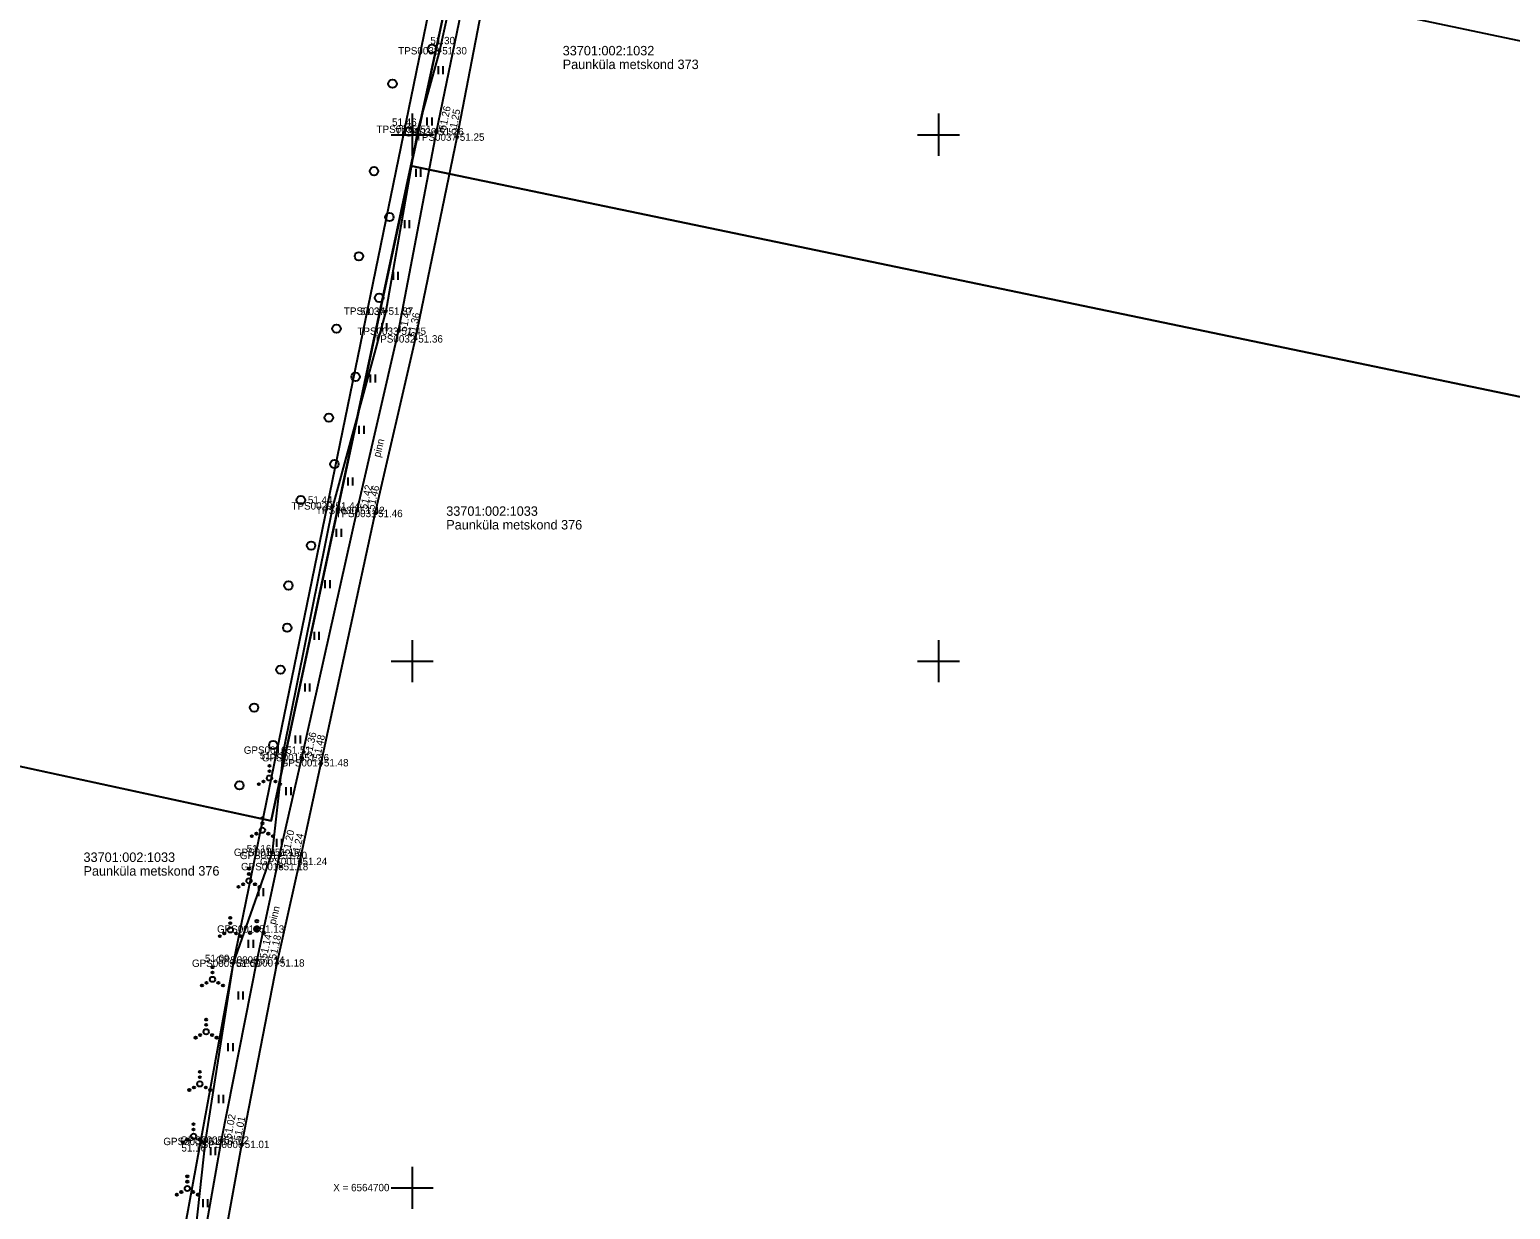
# Model space of a CAD drawing. Extents: x 551623 to 559850, y 6561220 to 6567135.
# Drawn here: x 557013.7 to 557154.3, y 6564697.9 to 6564810 of the extents above; entities that cross this region are included whole.
import ezdxf

# ---------------------------------------------------------------- set-up
doc = ezdxf.new("R2010")
doc.units = 0
for name, color, linetype in [('HALJASTUS', 7, 'Continuous'), ('KORGUS-EH2000', 7, 'Continuous'), ('MOOTKORG-EH2000', 7, 'Continuous'), ('MOOTMPUNKT', 7, 'Continuous'), ('MOOTNR', 7, 'Continuous'), ('MOOTPIIR', 7, 'Continuous'), ('PIIR', 7, 'Continuous'), ('PUU', 7, 'Continuous'), ('TEE', 7, 'Continuous'), ('VORK', 7, 'Continuous')]:
    doc.layers.add(name, color=color, linetype=linetype)

msp = doc.modelspace()

# ---------------------------------------------------------------- linework, layer by layer
at = {"layer": 'HALJASTUS'}
for p, q in [((557052.46, 6564806.52), (557052.46, 6564805.76)), ((557052.91, 6564806.52), (557052.91, 6564805.76)), ((557051.41, 6564801.63), (557051.41, 6564800.87)), ((557051.87, 6564801.63), (557051.87, 6564800.87)), ((557050.35, 6564796.75), (557050.35, 6564795.99)), ((557050.8, 6564796.75), (557050.8, 6564795.99)), ((557049.27, 6564791.87), (557049.27, 6564791.11)), ((557049.72, 6564791.87), (557049.72, 6564791.11)), ((557048.19, 6564786.98), (557048.19, 6564786.22)), ((557048.65, 6564786.98), (557048.65, 6564786.22)), ((557047.11, 6564782.1), (557047.11, 6564781.34)), ((557047.57, 6564782.1), (557047.57, 6564781.34)), ((557046.03, 6564777.22), (557046.03, 6564776.46)), ((557046.49, 6564777.22), (557046.49, 6564776.46)), ((557044.95, 6564772.34), (557044.95, 6564771.58)), ((557045.41, 6564772.34), (557045.41, 6564771.58)), ((557043.88, 6564767.46), (557043.88, 6564766.69)), ((557044.33, 6564767.46), (557044.33, 6564766.69)), ((557042.8, 6564762.57), (557042.8, 6564761.81)), ((557043.25, 6564762.57), (557043.25, 6564761.81)), ((557041.72, 6564757.69), (557041.72, 6564756.93)), ((557042.17, 6564757.69), (557042.17, 6564756.93)), ((557040.69, 6564752.8), (557040.69, 6564752.04)), ((557041.14, 6564752.8), (557041.14, 6564752.04)), ((557039.8, 6564747.88), (557039.8, 6564747.12)), ((557040.25, 6564747.88), (557040.25, 6564747.12)), ((557038.9, 6564742.96), (557038.9, 6564742.2)), ((557039.36, 6564742.96), (557039.36, 6564742.2)), ((557038.01, 6564738.04), (557038.01, 6564737.28)), ((557038.47, 6564738.04), (557038.47, 6564737.28)), ((557037.12, 6564733.12), (557037.12, 6564732.36)), ((557037.58, 6564733.12), (557037.58, 6564732.36)), ((557035.41, 6564728.44), (557035.41, 6564727.68)), ((557035.86, 6564728.44), (557035.86, 6564727.68)), ((557034.44, 6564723.53), (557034.44, 6564722.77)), ((557034.9, 6564723.53), (557034.9, 6564722.77)), ((557033.47, 6564718.63), (557033.47, 6564717.87)), ((557033.93, 6564718.63), (557033.93, 6564717.87)), ((557032.51, 6564713.72), (557032.51, 6564712.96)), ((557032.96, 6564713.72), (557032.96, 6564712.96)), ((557031.6, 6564708.81), (557031.6, 6564708.04)), ((557032.06, 6564708.81), (557032.06, 6564708.04)), ((557030.86, 6564703.86), (557030.86, 6564703.1)), ((557031.31, 6564703.86), (557031.31, 6564703.1)), ((557030.11, 6564698.92), (557030.11, 6564698.16)), ((557030.56, 6564698.92), (557030.56, 6564698.16))]:
    msp.add_line(p, q, dxfattribs=at)
msp.add_lwpolyline([(557056.66, 6564836.48), (557056.67, 6564833.41), (557056.15, 6564824.08), (557052.6, 6564807.97), (557050.54, 6564800.51), (557047.5, 6564783.25), (557042.46, 6564764.75), (557037.79, 6564741.56), (557036.71, 6564731.86), (557033.01, 6564721.32), (557030.36, 6564704.4), (557028.22, 6564684.94), (557024.82, 6564671.07)], dxfattribs=at)
for centre, radius in [((557051.89, 6564808.15), 0.4), ((557048.14, 6564804.84), 0.4), ((557049.7, 6564800.28), 0.4), ((557046.38, 6564796.54), 0.4), ((557047.84, 6564792.18), 0.4), ((557044.95, 6564788.46), 0.4), ((557046.87, 6564784.51), 0.4), ((557042.82, 6564781.58), 0.4), ((557044.63, 6564777.01), 0.4), ((557042.09, 6564773.13), 0.4), ((557042.62, 6564768.72), 0.4), ((557039.43, 6564765.3), 0.4), ((557040.4, 6564760.98), 0.4), ((557038.25, 6564757.19), 0.4), ((557038.14, 6564753.18), 0.4), ((557037.5, 6564749.2), 0.4), ((557034.99, 6564745.6), 0.4), ((557036.81, 6564742.04), 0.4), ((557036.45, 6564740.06), 0.1), ((557036.45, 6564739.56), 0.1), ((557033.6, 6564738.21), 0.4), ((557035.45, 6564738.33), 0.1), ((557035.89, 6564738.58), 0.1), ((557036.45, 6564738.91), 0.25), ((557037.02, 6564738.58), 0.1), ((557037.45, 6564738.33), 0.1), ((557035.78, 6564735.1), 0.1), ((557035.21, 6564733.63), 0.1), ((557035.78, 6564733.95), 0.25), ((557035.78, 6564734.6), 0.1), ((557036.34, 6564733.63), 0.1), ((557034.78, 6564733.38), 0.1), ((557036.78, 6564733.38), 0.1), ((557034.51, 6564730.3), 0.1), ((557034.51, 6564729.8), 0.1), ((557033.51, 6564728.57), 0.1), ((557033.95, 6564728.82), 0.1), ((557034.51, 6564729.15), 0.25), ((557035.08, 6564728.82), 0.1), ((557035.51, 6564728.57), 0.1), ((557032.73, 6564725.63), 0.1), ((557032.73, 6564725.13), 0.1), ((557031.73, 6564723.9), 0.1), ((557032.16, 6564724.15), 0.1), ((557032.73, 6564724.48), 0.25), ((557033.29, 6564724.15), 0.1), ((557033.73, 6564723.9), 0.1), ((557031.04, 6564720.94), 0.1), ((557031.04, 6564719.79), 0.25), ((557031.04, 6564720.44), 0.1), ((557030.04, 6564719.21), 0.1), ((557030.47, 6564719.46), 0.1), ((557031.6, 6564719.46), 0.1), ((557032.04, 6564719.21), 0.1), ((557030.44, 6564715.97), 0.1), ((557030.44, 6564715.47), 0.1), ((557029.44, 6564714.25), 0.1), ((557029.87, 6564714.5), 0.1), ((557030.44, 6564714.82), 0.25), ((557031, 6564714.5), 0.1), ((557031.44, 6564714.25), 0.1), ((557029.84, 6564709.86), 0.25), ((557029.84, 6564711.01), 0.1), ((557029.84, 6564710.51), 0.1), ((557028.84, 6564709.28), 0.1), ((557029.28, 6564709.53), 0.1), ((557030.41, 6564709.53), 0.1), ((557030.84, 6564709.28), 0.1), ((557029.24, 6564706.04), 0.1), ((557029.24, 6564705.54), 0.1), ((557028.24, 6564704.32), 0.1), ((557028.68, 6564704.57), 0.1), ((557029.24, 6564704.89), 0.25), ((557029.81, 6564704.57), 0.1), ((557030.24, 6564704.32), 0.1), ((557028.65, 6564699.93), 0.25), ((557028.65, 6564701.08), 0.1), ((557028.65, 6564700.58), 0.1), ((557027.65, 6564699.35), 0.1), ((557028.08, 6564699.6), 0.1), ((557029.21, 6564699.6), 0.1), ((557029.65, 6564699.35), 0.1)]:
    msp.add_circle(centre, radius, dxfattribs=at)
at = {"layer": 'KORGUS-EH2000'}
for centre in [(557052.6, 6564807.97), (557050.54, 6564800.51), (557052.3, 6564800.28), (557054.27, 6564799.77), (557047.5, 6564783.25), (557048.72, 6564781.34), (557050.32, 6564780.61), (557042.46, 6564764.75), (557044.79, 6564764.32), (557046.5, 6564764.03), (557037.79, 6564741.56), (557039.51, 6564740.84), (557041.36, 6564740.36), (557036.71, 6564731.86), (557037.42, 6564731.56), (557039.33, 6564730.99), (557033.01, 6564721.32), (557035.28, 6564721.63), (557037.18, 6564721.35), (557030.36, 6564704.4), (557031.9, 6564704.53), (557033.84, 6564704.12)]:
    msp.add_circle(centre, 0.1, dxfattribs=at)
at = {"layer": 'MOOTMPUNKT'}
for centre in [(557052.6, 6564807.97), (557050.54, 6564800.51), (557052.3, 6564800.28), (557054.27, 6564799.77), (557047.5, 6564783.25), (557048.72, 6564781.34), (557050.32, 6564780.61), (557042.46, 6564764.75), (557044.79, 6564764.32), (557046.5, 6564764.03), (557037.79, 6564741.56), (557039.51, 6564740.84), (557041.36, 6564740.36), (557036.71, 6564731.86), (557037.42, 6564731.56), (557039.33, 6564730.99), (557037.53, 6564730.5), (557035.25, 6564724.57), (557033.01, 6564721.32), (557035.28, 6564721.63), (557037.18, 6564721.35), (557030.36, 6564704.4), (557031.9, 6564704.53), (557033.84, 6564704.12)]:
    msp.add_circle(centre, 0.1, dxfattribs=at)
at = {"layer": 'MOOTPIIR'}
for points in [[(557030.37, 6564685.11), (557033.84, 6564704.12), (557037.18, 6564721.35), (557039.33, 6564730.99), (557041.36, 6564740.36), (557046.5, 6564764.03), (557050.32, 6564780.61), (557054.27, 6564799.77), (557058.88, 6564823.58), (557061.21, 6564835.56), (557064.08, 6564849.95), (557066.59, 6564862.4), (557070.36, 6564878.5), (557074.29, 6564895.5), (557077.05, 6564908.59), (557078.82, 6564918.83), (557083.02, 6564935.83)], [(557076.55, 6564924.7), (557075.63, 6564919.18), (557075.27, 6564917.36), (557073.41, 6564911.78), (557056.66, 6564836.48), (557033.01, 6564721.32), (557023.82, 6564671.26), (557001.88, 6564573.62), (556991.8, 6564526.72), (556985.67, 6564496.81), (556977.39, 6564463.11), (556975.06, 6564456.22), (556969.87, 6564434.08), (556966.07, 6564418.1), (556961.54, 6564392.58), (556960.31, 6564385.11), (556957.92, 6564367.08), (556953.58, 6564348.21), (556949.05, 6564331.99), (556945.67, 6564312.83), (556934.57, 6564264.31), (556921.88, 6564204.1)]]:
    msp.add_lwpolyline(points, dxfattribs=at)
at = {"layer": 'PIIR'}
for points in [[(556406.78, 6564699.5), (556485.25, 6564921.4), (556570.1, 6564889.86), (556590.33, 6564950.06), (556605.51, 6564992.99), (556698.95, 6564969.29), (556787.03, 6564916.54), (556812.58, 6564870.52), (556801.14, 6564820.68), (556770.06, 6564792.55), (557036.6, 6564734.86), (557049.89, 6564797.03), (558131.3, 6564571.8), (558138.2, 6564557.2), (558153.3, 6564538.7), (558171.3, 6564526.6), (558190.46, 6564513.83), (558167.62, 6564491.11), (558157.2, 6564359.78), (557014.8, 6564600.37), (557008.54, 6564571.11), (557001.88, 6564573.62), (556432.55, 6564694.55)], [(556985.4, 6564932.84), (557074.86, 6564913.78), (557036.6, 6564734.86), (556770.06, 6564792.55), (556801.14, 6564820.68), (556812.58, 6564870.52)], [(557049.89, 6564797.03), (557056.89, 6564829.74), (557063.91, 6564828.16), (558132.26, 6564603.13), (558131, 6564594.3), (558131.3, 6564571.8)]]:
    msp.add_lwpolyline(points, close=True, dxfattribs=at)
at = {"layer": 'PUU'}
for centre, radius in [((557035.25, 6564725.32), 0.125), ((557034.6, 6564724.2), 0.125), ((557035.25, 6564724.57), 0.25), ((557035.9, 6564724.2), 0.125)]:
    msp.add_circle(centre, radius, dxfattribs=at)
at = {"layer": 'TEE'}
for points in [[(557030.37, 6564685.11), (557033.84, 6564704.12), (557037.18, 6564721.35), (557039.33, 6564730.99), (557041.36, 6564740.36), (557046.5, 6564764.03), (557050.32, 6564780.61), (557054.27, 6564799.77), (557058.88, 6564823.58), (557061.21, 6564835.56), (557064.08, 6564849.95), (557066.59, 6564862.4), (557070.36, 6564878.5), (557074.29, 6564895.5), (557077.05, 6564908.59), (557078.82, 6564918.83), (557083.02, 6564935.83)], [(557028.44, 6564684.93), (557031.9, 6564704.53), (557035.28, 6564721.63), (557037.42, 6564731.56), (557039.51, 6564740.84), (557044.79, 6564764.32), (557048.72, 6564781.34), (557052.3, 6564800.28), (557057.18, 6564823.88), (557059.48, 6564835.93), (557062.24, 6564850.11), (557064.66, 6564862.76), (557068.7, 6564879.14), (557072.42, 6564895.54), (557075.2, 6564908.4), (557076.62, 6564916.42), (557075.27, 6564917.36)]]:
    msp.add_lwpolyline(points, dxfattribs=at)
at = {"layer": 'VORK'}
for p, q in [((557050, 6564802), (557050, 6564798)), ((557100, 6564802), (557100, 6564798)), ((557048, 6564800), (557052, 6564800)), ((557098, 6564800), (557102, 6564800)), ((557050, 6564752), (557050, 6564748)), ((557100, 6564752), (557100, 6564748)), ((557048, 6564750), (557052, 6564750)), ((557098, 6564750), (557102, 6564750)), ((557050, 6564702), (557050, 6564698)), ((557048, 6564700), (557052, 6564700))]:
    msp.add_line(p, q, dxfattribs=at)

# ---------------------------------------------------------------- texts
at = {"layer": 'KORGUS-EH2000'}
for s, p in [(' 51.30', (557051.47, 6564808.59)), (' 51.46', (557047.83, 6564800.84)), (' 51.37', (557044.8, 6564782.87)), (' 51.44', (557039.84, 6564764.97)), (' 51.51', (557035.27, 6564740.7)), (' 51.16', (557034.03, 6564731.86)), (' 51.09', (557030.06, 6564721.43)), (' 51.16', (557027.83, 6564703.44))]:
    msp.add_text(s, height=0.7, dxfattribs=at).set_placement(p)
for s, rotation, p in [(' 51.26', 78.31, (557053.15, 6564800.1)), (' 51.25', 79.0341, (557054.1, 6564799.81)), (' 51.45', 79.299, (557049.42, 6564780.99)), (' 51.36', 78.3468, (557050.23, 6564780.48)), (' 51.42', 77.0063, (557045.64, 6564764.12)), (' 51.46', 77.0305, (557046.33, 6564764.07)), (' 51.36', 77.3264, (557040.36, 6564740.65)), (' 51.48', 77.7562, (557041.19, 6564740.4)), (' 51.20', 77.2984, (557038.27, 6564731.36)), (' 51.24', 77.7499, (557039.16, 6564731.03)), (' 51.14', 77.8219, (557036.13, 6564721.45)), (' 51.18', 77.4406, (557037.01, 6564721.39)), (' 51.02', 78.8212, (557032.75, 6564704.36)), (' 51.01', 79.0227, (557033.67, 6564704.15))]:
    msp.add_text(s, height=0.7, rotation=rotation, dxfattribs=at).set_placement(p)
at = {"layer": 'MOOTKORG-EH2000'}
for s, p in [(' 51.30', (557052.6, 6564807.62)), (' 51.46', (557050.54, 6564800.16)), (' 51.26', (557052.3, 6564799.93)), (' 51.25', (557054.27, 6564799.42)), (' 51.37', (557047.5, 6564782.9)), (' 51.45', (557048.72, 6564780.99)), (' 51.36', (557050.32, 6564780.26)), (' 51.44', (557042.46, 6564764.4)), (' 51.42', (557044.79, 6564763.97)), (' 51.46', (557046.5, 6564763.68)), (' 51.51', (557037.79, 6564741.21)), (' 51.36', (557039.51, 6564740.49)), (' 51.48', (557041.36, 6564740.01)), (' 51.16', (557036.71, 6564731.51)), (' 51.20', (557037.42, 6564731.21)), (' 51.18', (557037.53, 6564730.15)), (' 51.24', (557039.33, 6564730.64)), (' 51.13', (557035.25, 6564724.22)), (' 51.09', (557033.01, 6564720.97)), (' 51.14', (557035.28, 6564721.28)), (' 51.18', (557037.18, 6564721)), (' 51.16', (557030.36, 6564704.05)), (' 51.02', (557031.9, 6564704.18)), (' 51.01', (557033.84, 6564703.77))]:
    msp.add_text(s, height=0.7, dxfattribs=at).set_placement(p)
at = {"layer": 'MOOTNR'}
for s, p in [('TPS0038 ', (557048.68, 6564807.62)), ('TPS0035 ', (557046.62, 6564800.16)), ('TPS0036 ', (557048.38, 6564799.93)), ('TPS0037 ', (557050.35, 6564799.42)), ('TPS0034 ', (557043.52, 6564782.9)), ('TPS0033 ', (557044.8, 6564780.99)), ('TPS0032 ', (557046.4, 6564780.26)), ('TPS0029 ', (557038.54, 6564764.4)), ('TPS0030 ', (557040.87, 6564763.97)), ('TPS0031 ', (557042.72, 6564763.68)), ('GPS0016 ', (557034.01, 6564741.21)), ('GPS0015 ', (557035.73, 6564740.49)), ('GPS0014 ', (557037.51, 6564740.01)), ('GPS0011 ', (557033.07, 6564731.51)), ('GPS0012 ', (557033.64, 6564731.21)), ('GPS0018 ', (557033.75, 6564730.15)), ('GPS0013 ', (557035.55, 6564730.64)), ('GPS0010 ', (557031.47, 6564724.22)), ('GPS0009 ', (557029.09, 6564720.97)), ('GPS0008 ', (557031.36, 6564721.28)), ('GPS0007 ', (557033.26, 6564721)), ('GPS0004 ', (557026.37, 6564704.05)), ('GPS0005 ', (557027.98, 6564704.18)), ('GPS0006 ', (557029.92, 6564703.77))]:
    msp.add_text(s, height=0.7, dxfattribs=at).set_placement(p)
at = {"layer": 'PIIR'}
for s, p in [('33701:002:1032', (557064.3, 6564807.53)), ('Paunküla metskond 373', (557064.3, 6564806.23)), ('33701:002:1033', (557053.24, 6564763.81)), ('Paunküla metskond 376', (557053.24, 6564762.51)), ('33701:002:1033', (557018.79, 6564730.94)), ('Paunküla metskond 376', (557018.79, 6564729.64))]:
    msp.add_text(s, height=0.9, dxfattribs=at).set_placement(p)
at = {"layer": 'TEE'}
for rotation, p in [(76.4527, (557046.96, 6564769.31)), (75.6726, (557037.02, 6564724.94))]:
    msp.add_text('pinn', height=0.7, rotation=rotation, dxfattribs=at).set_placement(p)
at = {"layer": 'VORK'}
msp.add_text('X = 6564700', height=0.7, dxfattribs=at).set_placement((557042.51, 6564699.67))

doc.saveas('drawing.dxf')
